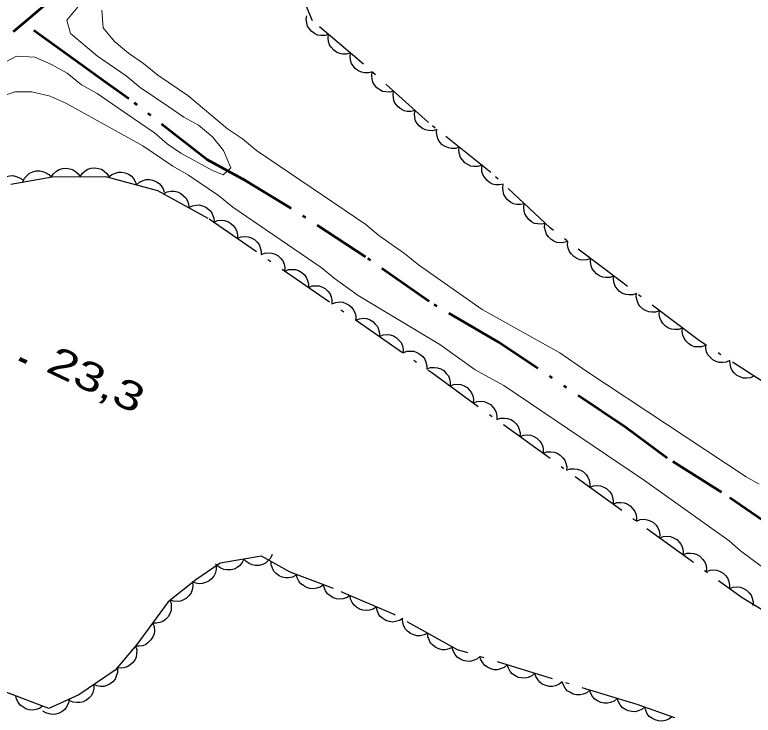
# Model space of a CAD drawing. Extents: x 356765 to 358572, y 5103174 to 5104650.
# Drawn here: x 357657.89 to 357696.4, y 5104223.8 to 5104260.32 of the extents above; entities that cross this region are included whole.
import ezdxf

# ---------------------------------------------------------------- set-up
doc = ezdxf.new("R2010")
doc.units = 0
doc.header["$LTSCALE"] = 0.6
doc.linetypes.add('DASH_DOUBLE_DOT', pattern=[9.2, 5, -1.2, 0.3, -1.2, 0.3, -1.2])
doc.linetypes.add('DOT_DASHED', pattern=[7.7, 5, -1.2, 0.3, -1.2])
for name, color, linetype, lineweight in [('2', 7, 'Continuous', 13), ('3', 7, 'Continuous', 140), ('4', 7, 'Continuous', 90), ('44', 7, 'Continuous', 25)]:
    doc.layers.add(name, color=color, linetype=linetype, lineweight=lineweight)

msp = doc.modelspace()

# ---------------------------------------------------------------- linework, layer by layer
at = {"layer": '2'}
for points in [[(357661.21, 5104260.78), (357660.6, 5104260.04), (357660.79, 5104259.34), (357662.2, 5104258.17), (357663.69, 5104257.15), (357664.43, 5104256.54), (357665.92, 5104255.52), (357666.71, 5104254.98), (357667.46, 5104254.57), (357668.2, 5104253.96), (357668.78, 5104253.25), (357669.16, 5104252.35), (357668.76, 5104251.98), (357668.19, 5104252.2), (357666.54, 5104253.11), (357665.84, 5104253.6), (357665.17, 5104254.17), (357663.75, 5104255.15), (357662.19, 5104256.22), (357661.36, 5104256.67), (357660.62, 5104257.28), (357659.8, 5104257.74), (357658.93, 5104258.12), (357657.97, 5104258.16), (357657.15, 5104257.74)], [(357662.42, 5104260.56), (357662.5, 5104259.64), (357663.08, 5104258.93), (357663.82, 5104258.32), (357664.6, 5104257.79), (357665.34, 5104257.18), (357666.91, 5104256.12), (357668.98, 5104254.38), (357669.76, 5104253.85), (357670.5, 5104253.24), (357676.2, 5104249.39), (357676.87, 5104248.82), (357678.21, 5104247.88), (357678.95, 5104247.28), (357682.26, 5104244.95), (357686.31, 5104242.7), (357687.72, 5104241.72), (357696.03, 5104236.23), (357696.71, 5104235.85)], [(357673.87, 5104247.15), (357669.25, 5104250.3), (357668.51, 5104250.91), (357666.95, 5104251.97), (357666.13, 5104252.43), (357664.56, 5104253.5), (357660.59, 5104255.7), (357659.73, 5104256.08), (357658.78, 5104256.31), (357657.89, 5104256.31), (357657.03, 5104256.01)], [(357713.68, 5104221.43), (357707.61, 5104224.8), (357706.42, 5104225.66), (357705.6, 5104226.12), (357704.89, 5104226.61), (357704.14, 5104227.02), (357702.58, 5104228.09), (357701.75, 5104228.54), (357700.97, 5104229.08), (357697.9, 5104230.78), (357695.74, 5104232.37), (357695.15, 5104232.89), (357690.73, 5104236.04), (357683.39, 5104240.99), (357681.89, 5104241.82), (357680.06, 5104243.13), (357675.8, 5104245.69), (357674.54, 5104246.59), (357673.87, 5104247.15)]]:
    msp.add_lwpolyline(points, dxfattribs=at)
at = {"layer": '3'}
msp.add_line((357658.14, 5104242.39), (357658.5, 5104242.22), dxfattribs=at)
at = {"layer": '4', "linetype": 'DASH_DOUBLE_DOT', "lineweight": 53}
for points in [[(357715.96, 5104314.92), (357711.81, 5104310.84), (357707.83, 5104307.05), (357703.64, 5104302.89), (357699.56, 5104298.77), (357689.66, 5104288.88), (357686.24, 5104285.57), (357682.51, 5104282.05), (357678.25, 5104278.12), (357674.52, 5104274.79), (357668.38, 5104269.07), (357665.78, 5104266.69), (357663.44, 5104264.45), (357661.44, 5104262.62), (357659.48, 5104260.86), (357658.34, 5104259.89), (357657.8, 5104259.44)], [(357712.16, 5104223.72), (357705.77, 5104227.75), (357703.42, 5104229.35), (357700.29, 5104231.48), (357697.65, 5104233.43), (357694.75, 5104235.44), (357691.91, 5104237.21), (357689.75, 5104238.8), (357683.12, 5104243.26), (357679.49, 5104245.38), (357676.17, 5104247.71), (357672.29, 5104250.25), (357669.94, 5104251.66), (357667.91, 5104252.78), (357663.84, 5104255.95), (357662.57, 5104256.85), (357661.31, 5104257.75), (357658.34, 5104259.89)]]:
    msp.add_lwpolyline(points, dxfattribs=at)
at = {"layer": '44', "linetype": 'DOT_DASHED'}
for points in [[(357729.34, 5104221.14), (357715.74, 5104229.08), (357711.11, 5104232.04), (357705.89, 5104235.33), (357702.47, 5104237.62), (357697.84, 5104240.58), (357693.52, 5104243.37), (357689.66, 5104246.29), (357685.81, 5104249.21), (357682.72, 5104252.1), (357679.46, 5104254.7), (357676.07, 5104257.75), (357673.41, 5104260.01), (357672.58, 5104262.04), (357672.32, 5104262.97), (357672.85, 5104264.63), (357673.65, 5104265.36), (357675.09, 5104266.52), (357691.27, 5104281.45), (357711, 5104299.92), (357717.62, 5104306.84), (357726.47, 5104315.66)], [(357657.68, 5104251.5), (357659.84, 5104251.87), (357662.61, 5104251.9), (357665.33, 5104251.17), (357668.03, 5104249.68), (357679.63, 5104241.67), (357695.82, 5104229.94), (357710.46, 5104221.04)], [(357692.31, 5104223.67), (357690.35, 5104224.36), (357680.97, 5104227.22), (357677.67, 5104229.05), (357674.51, 5104230.41), (357672.25, 5104231.27), (357670.76, 5104232.1), (357668.59, 5104231.74), (357667.32, 5104230.87), (357665.89, 5104229.71), (357664.26, 5104227.49), (357663.12, 5104226.16), (357661.22, 5104224.86), (357659.66, 5104224.16), (357657.39, 5104225.03)]]:
    msp.add_lwpolyline(points, dxfattribs=at)
at = {"layer": '44'}
for points in [[(357674.25, 5104259.3), (357674.05, 5104259.24), (357673.85, 5104259.24), (357673.68, 5104259.27), (357673.52, 5104259.35), (357673.37, 5104259.45), (357673.25, 5104259.6), (357673.16, 5104259.73), (357673.11, 5104259.9), (357673.09, 5104260.09), (357673.11, 5104260.27)], [(357675.39, 5104258.32), (357675.19, 5104258.27), (357674.99, 5104258.27), (357674.83, 5104258.3), (357674.67, 5104258.37), (357674.52, 5104258.48), (357674.39, 5104258.63), (357674.3, 5104258.76), (357674.25, 5104258.93), (357674.23, 5104259.12), (357674.25, 5104259.3)], [(357676.54, 5104257.35), (357676.34, 5104257.3), (357676.13, 5104257.3), (357675.97, 5104257.33), (357675.81, 5104257.4), (357675.66, 5104257.51), (357675.54, 5104257.66), (357675.45, 5104257.79), (357675.4, 5104257.96), (357675.37, 5104258.15), (357675.39, 5104258.32)], [(357677.64, 5104256.34), (357677.44, 5104256.29), (357677.24, 5104256.3), (357677.07, 5104256.33), (357676.92, 5104256.41), (357676.77, 5104256.52), (357676.65, 5104256.67), (357676.56, 5104256.81), (357676.52, 5104256.98), (357676.5, 5104257.16), (357676.53, 5104257.34)], [(357678.76, 5104255.33), (357678.55, 5104255.28), (357678.35, 5104255.29), (357678.19, 5104255.32), (357678.03, 5104255.4), (357677.88, 5104255.52), (357677.76, 5104255.67), (357677.68, 5104255.8), (357677.63, 5104255.97), (357677.62, 5104256.16), (357677.64, 5104256.34)], [(357679.87, 5104254.33), (357679.67, 5104254.28), (357679.47, 5104254.29), (357679.3, 5104254.32), (357679.15, 5104254.4), (357679, 5104254.51), (357678.88, 5104254.66), (357678.79, 5104254.8), (357678.75, 5104254.97), (357678.73, 5104255.16), (357678.76, 5104255.33)], [(357681.06, 5104253.42), (357680.87, 5104253.36), (357680.66, 5104253.36), (357680.5, 5104253.38), (357680.34, 5104253.45), (357680.18, 5104253.55), (357680.06, 5104253.69), (357679.96, 5104253.83), (357679.91, 5104253.99), (357679.88, 5104254.18), (357679.89, 5104254.36)], [(357682.24, 5104252.48), (357682.04, 5104252.42), (357681.83, 5104252.42), (357681.67, 5104252.44), (357681.51, 5104252.51), (357681.36, 5104252.61), (357681.23, 5104252.76), (357681.13, 5104252.89), (357681.08, 5104253.06), (357681.05, 5104253.24), (357681.06, 5104253.42)], [(357683.36, 5104251.5), (357683.16, 5104251.45), (357682.96, 5104251.46), (357682.8, 5104251.5), (357682.64, 5104251.58), (357682.5, 5104251.7), (357682.38, 5104251.85), (357682.3, 5104251.99), (357682.25, 5104252.16), (357682.24, 5104252.34), (357682.27, 5104252.52)], [(357658.31, 5104251.61), (357658.4, 5104251.8), (357658.53, 5104251.95), (357658.66, 5104252.06), (357658.82, 5104252.13), (357659, 5104252.18), (357659.19, 5104252.18), (357659.35, 5104252.16), (357659.51, 5104252.09), (357659.67, 5104251.99), (357659.79, 5104251.86)], [(357659.79, 5104251.87), (357659.91, 5104252.04), (357660.06, 5104252.17), (357660.2, 5104252.26), (357660.37, 5104252.31), (357660.56, 5104252.33), (357660.75, 5104252.3), (357660.9, 5104252.25), (357661.05, 5104252.16), (357661.19, 5104252.03), (357661.29, 5104251.89)], [(357661.29, 5104251.89), (357661.41, 5104252.06), (357661.56, 5104252.19), (357661.7, 5104252.28), (357661.87, 5104252.32), (357662.06, 5104252.34), (357662.25, 5104252.31), (357662.4, 5104252.27), (357662.55, 5104252.17), (357662.69, 5104252.05), (357662.79, 5104251.9)], [(357662.78, 5104251.85), (357662.94, 5104251.99), (357663.13, 5104252.07), (357663.29, 5104252.12), (357663.46, 5104252.12), (357663.64, 5104252.09), (357663.82, 5104252.01), (357663.96, 5104251.92), (357664.08, 5104251.79), (357664.17, 5104251.63), (357664.23, 5104251.46)], [(357656.88, 5104251.19), (357656.93, 5104251.4), (357657.03, 5104251.57), (357657.13, 5104251.7), (357657.27, 5104251.81), (357657.44, 5104251.89), (357657.63, 5104251.92), (357657.79, 5104251.94), (357657.96, 5104251.9), (357658.13, 5104251.83), (357658.28, 5104251.73)], [(357664.23, 5104251.46), (357664.39, 5104251.6), (357664.58, 5104251.68), (357664.74, 5104251.73), (357664.91, 5104251.73), (357665.09, 5104251.7), (357665.27, 5104251.62), (357665.41, 5104251.53), (357665.52, 5104251.4), (357665.62, 5104251.25), (357665.68, 5104251.08)], [(357684.46, 5104250.47), (357684.26, 5104250.43), (357684.05, 5104250.44), (357683.89, 5104250.47), (357683.74, 5104250.56), (357683.59, 5104250.67), (357683.48, 5104250.82), (357683.39, 5104250.96), (357683.35, 5104251.13), (357683.34, 5104251.32), (357683.36, 5104251.5)], [(357665.65, 5104250.99), (357665.84, 5104251.09), (357666.04, 5104251.12), (357666.2, 5104251.13), (357666.37, 5104251.09), (357666.54, 5104251.01), (357666.69, 5104250.89), (357666.81, 5104250.78), (357666.89, 5104250.62), (357666.95, 5104250.45), (357666.96, 5104250.27)], [(357685.56, 5104249.45), (357685.35, 5104249.4), (357685.15, 5104249.42), (357684.99, 5104249.45), (357684.83, 5104249.53), (357684.69, 5104249.65), (357684.57, 5104249.8), (357684.49, 5104249.94), (357684.45, 5104250.11), (357684.43, 5104250.29), (357684.46, 5104250.47)], [(357666.96, 5104250.27), (357667.15, 5104250.36), (357667.35, 5104250.4), (357667.51, 5104250.41), (357667.68, 5104250.36), (357667.85, 5104250.29), (357668, 5104250.17), (357668.12, 5104250.06), (357668.2, 5104249.9), (357668.26, 5104249.72), (357668.28, 5104249.54)], [(357668.26, 5104249.52), (357668.46, 5104249.6), (357668.66, 5104249.61), (357668.82, 5104249.6), (357668.99, 5104249.54), (357669.15, 5104249.45), (357669.29, 5104249.32), (357669.39, 5104249.19), (357669.46, 5104249.03), (357669.5, 5104248.85), (357669.5, 5104248.67)], [(357686.73, 5104248.51), (357686.53, 5104248.45), (357686.33, 5104248.44), (357686.16, 5104248.46), (357686, 5104248.52), (357685.84, 5104248.62), (357685.71, 5104248.76), (357685.61, 5104248.89), (357685.56, 5104249.06), (357685.52, 5104249.24), (357685.53, 5104249.42)], [(357669.5, 5104248.67), (357669.69, 5104248.74), (357669.89, 5104248.76), (357670.06, 5104248.75), (357670.22, 5104248.69), (357670.38, 5104248.6), (357670.52, 5104248.47), (357670.63, 5104248.34), (357670.69, 5104248.18), (357670.73, 5104248), (357670.73, 5104247.82)], [(357687.92, 5104247.61), (357687.73, 5104247.54), (357687.52, 5104247.53), (357687.36, 5104247.55), (357687.2, 5104247.62), (357687.04, 5104247.72), (357686.91, 5104247.86), (357686.81, 5104247.99), (357686.75, 5104248.15), (357686.72, 5104248.33), (357686.73, 5104248.51)], [(357670.73, 5104247.82), (357670.92, 5104247.89), (357671.13, 5104247.91), (357671.29, 5104247.9), (357671.46, 5104247.84), (357671.62, 5104247.75), (357671.76, 5104247.61), (357671.86, 5104247.49), (357671.93, 5104247.32), (357671.97, 5104247.14), (357671.96, 5104246.96)], [(357689.12, 5104246.7), (357688.92, 5104246.63), (357688.72, 5104246.63), (357688.55, 5104246.64), (357688.39, 5104246.71), (357688.23, 5104246.81), (357688.1, 5104246.95), (357688, 5104247.08), (357687.95, 5104247.24), (357687.91, 5104247.43), (357687.92, 5104247.61)], [(357671.96, 5104246.96), (357672.16, 5104247.04), (357672.36, 5104247.05), (357672.53, 5104247.05), (357672.69, 5104246.99), (357672.85, 5104246.89), (357672.99, 5104246.76), (357673.09, 5104246.64), (357673.16, 5104246.47), (357673.2, 5104246.29), (357673.2, 5104246.11)], [(357690.31, 5104245.8), (357690.12, 5104245.73), (357689.91, 5104245.72), (357689.75, 5104245.74), (357689.59, 5104245.8), (357689.43, 5104245.9), (357689.3, 5104246.04), (357689.2, 5104246.17), (357689.14, 5104246.34), (357689.11, 5104246.52), (357689.12, 5104246.7)], [(357673.2, 5104246.11), (357673.39, 5104246.19), (357673.6, 5104246.2), (357673.76, 5104246.19), (357673.93, 5104246.13), (357674.09, 5104246.04), (357674.22, 5104245.91), (357674.33, 5104245.78), (357674.39, 5104245.62), (357674.43, 5104245.44), (357674.43, 5104245.26)], [(357691.51, 5104244.89), (357691.31, 5104244.82), (357691.11, 5104244.82), (357690.95, 5104244.83), (357690.78, 5104244.9), (357690.63, 5104245), (357690.49, 5104245.14), (357690.4, 5104245.27), (357690.34, 5104245.43), (357690.3, 5104245.62), (357690.31, 5104245.8)], [(357674.43, 5104245.26), (357674.63, 5104245.33), (357674.83, 5104245.35), (357674.99, 5104245.34), (357675.16, 5104245.28), (357675.32, 5104245.19), (357675.46, 5104245.06), (357675.56, 5104244.93), (357675.63, 5104244.77), (357675.67, 5104244.59), (357675.67, 5104244.41)], [(357692.71, 5104243.99), (357692.51, 5104243.92), (357692.31, 5104243.91), (357692.14, 5104243.93), (357691.98, 5104243.99), (357691.82, 5104244.09), (357691.69, 5104244.23), (357691.59, 5104244.36), (357691.53, 5104244.53), (357691.5, 5104244.71), (357691.51, 5104244.89)], [(357675.67, 5104244.41), (357675.86, 5104244.48), (357676.06, 5104244.5), (357676.23, 5104244.49), (357676.39, 5104244.43), (357676.56, 5104244.34), (357676.69, 5104244.2), (357676.8, 5104244.08), (357676.86, 5104243.92), (357676.9, 5104243.73), (357676.9, 5104243.55)], [(357693.9, 5104243.08), (357693.71, 5104243.01), (357693.5, 5104243.01), (357693.34, 5104243.02), (357693.17, 5104243.09), (357693.02, 5104243.19), (357692.89, 5104243.33), (357692.79, 5104243.46), (357692.73, 5104243.62), (357692.7, 5104243.81), (357692.71, 5104243.99)], [(357676.9, 5104243.55), (357677.1, 5104243.63), (357677.3, 5104243.65), (357677.46, 5104243.64), (357677.63, 5104243.58), (357677.79, 5104243.49), (357677.93, 5104243.35), (357678.03, 5104243.23), (357678.1, 5104243.06), (357678.14, 5104242.88), (357678.14, 5104242.7)], [(357678.14, 5104242.7), (357678.33, 5104242.78), (357678.53, 5104242.79), (357678.7, 5104242.78), (357678.86, 5104242.72), (357679.02, 5104242.63), (357679.16, 5104242.5), (357679.27, 5104242.37), (357679.33, 5104242.21), (357679.37, 5104242.03), (357679.37, 5104241.85)], [(357695.18, 5104242.3), (357694.99, 5104242.21), (357694.79, 5104242.19), (357694.62, 5104242.2), (357694.46, 5104242.25), (357694.29, 5104242.34), (357694.15, 5104242.47), (357694.04, 5104242.59), (357693.97, 5104242.75), (357693.93, 5104242.93), (357693.92, 5104243.11)], [(357696.44, 5104241.48), (357696.25, 5104241.4), (357696.05, 5104241.38), (357695.88, 5104241.38), (357695.72, 5104241.44), (357695.55, 5104241.52), (357695.41, 5104241.65), (357695.3, 5104241.77), (357695.23, 5104241.94), (357695.19, 5104242.12), (357695.18, 5104242.3)], [(357679.37, 5104241.86), (357679.57, 5104241.93), (357679.77, 5104241.94), (357679.94, 5104241.92), (357680.1, 5104241.86), (357680.26, 5104241.77), (357680.39, 5104241.63), (357680.5, 5104241.5), (357680.56, 5104241.34), (357680.59, 5104241.16), (357680.59, 5104240.98)], [(357680.59, 5104240.98), (357680.78, 5104241.05), (357680.99, 5104241.06), (357681.15, 5104241.04), (357681.32, 5104240.98), (357681.48, 5104240.89), (357681.61, 5104240.75), (357681.71, 5104240.62), (357681.77, 5104240.46), (357681.81, 5104240.28), (357681.8, 5104240.1)], [(357681.8, 5104240.1), (357682, 5104240.17), (357682.2, 5104240.18), (357682.37, 5104240.16), (357682.53, 5104240.1), (357682.69, 5104240.01), (357682.82, 5104239.87), (357682.93, 5104239.74), (357682.99, 5104239.58), (357683.02, 5104239.4), (357683.02, 5104239.22)], [(357683.02, 5104239.22), (357683.21, 5104239.29), (357683.42, 5104239.3), (357683.58, 5104239.28), (357683.75, 5104239.22), (357683.9, 5104239.13), (357684.04, 5104238.99), (357684.14, 5104238.86), (357684.2, 5104238.7), (357684.24, 5104238.52), (357684.23, 5104238.34)], [(357684.23, 5104238.34), (357684.43, 5104238.41), (357684.63, 5104238.42), (357684.8, 5104238.4), (357684.96, 5104238.34), (357685.12, 5104238.25), (357685.25, 5104238.11), (357685.35, 5104237.98), (357685.42, 5104237.82), (357685.45, 5104237.64), (357685.45, 5104237.46)], [(357685.45, 5104237.46), (357685.64, 5104237.53), (357685.85, 5104237.54), (357686.01, 5104237.52), (357686.18, 5104237.46), (357686.33, 5104237.37), (357686.47, 5104237.23), (357686.57, 5104237.1), (357686.63, 5104236.94), (357686.67, 5104236.75), (357686.66, 5104236.58)], [(357686.66, 5104236.58), (357686.86, 5104236.65), (357687.06, 5104236.66), (357687.23, 5104236.64), (357687.39, 5104236.58), (357687.55, 5104236.49), (357687.68, 5104236.35), (357687.78, 5104236.22), (357687.85, 5104236.06), (357687.88, 5104235.87), (357687.88, 5104235.69)], [(357687.88, 5104235.69), (357688.07, 5104235.77), (357688.28, 5104235.78), (357688.44, 5104235.76), (357688.6, 5104235.7), (357688.76, 5104235.61), (357688.9, 5104235.47), (357689, 5104235.34), (357689.06, 5104235.18), (357689.1, 5104234.99), (357689.09, 5104234.81)], [(357689.09, 5104234.81), (357689.29, 5104234.89), (357689.49, 5104234.9), (357689.66, 5104234.88), (357689.82, 5104234.82), (357689.98, 5104234.73), (357690.11, 5104234.59), (357690.21, 5104234.46), (357690.28, 5104234.3), (357690.31, 5104234.11), (357690.31, 5104233.93)], [(357690.31, 5104233.93), (357690.5, 5104234.01), (357690.71, 5104234.02), (357690.87, 5104234), (357691.03, 5104233.94), (357691.19, 5104233.85), (357691.33, 5104233.71), (357691.43, 5104233.58), (357691.49, 5104233.42), (357691.53, 5104233.23), (357691.52, 5104233.05)], [(357691.52, 5104233.05), (357691.72, 5104233.13), (357691.92, 5104233.14), (357692.08, 5104233.12), (357692.25, 5104233.06), (357692.41, 5104232.97), (357692.54, 5104232.83), (357692.64, 5104232.7), (357692.71, 5104232.54), (357692.74, 5104232.35), (357692.74, 5104232.17)], [(357671.31, 5104232.19), (357671.23, 5104232), (357671.09, 5104231.85), (357670.97, 5104231.74), (357670.8, 5104231.67), (357670.63, 5104231.62), (357670.43, 5104231.62), (357670.27, 5104231.64), (357670.11, 5104231.71), (357669.96, 5104231.82), (357669.83, 5104231.95)], [(357692.74, 5104232.17), (357692.93, 5104232.25), (357693.13, 5104232.26), (357693.3, 5104232.24), (357693.46, 5104232.18), (357693.62, 5104232.09), (357693.76, 5104231.95), (357693.86, 5104231.82), (357693.92, 5104231.66), (357693.96, 5104231.47), (357693.95, 5104231.29)], [(357668.39, 5104231.6), (357668.39, 5104231.4), (357668.33, 5104231.2), (357668.27, 5104231.05), (357668.15, 5104230.92), (357668.01, 5104230.8), (357667.84, 5104230.72), (357667.68, 5104230.67), (357667.5, 5104230.66), (357667.32, 5104230.69), (357667.15, 5104230.76)], [(357669.83, 5104231.95), (357669.75, 5104231.76), (357669.61, 5104231.6), (357669.49, 5104231.5), (357669.32, 5104231.42), (357669.15, 5104231.38), (357668.95, 5104231.38), (357668.79, 5104231.4), (357668.63, 5104231.47), (357668.48, 5104231.57), (357668.35, 5104231.7)], [(357672.56, 5104231.1), (357672.37, 5104231), (357672.17, 5104230.97), (357672.01, 5104230.96), (357671.84, 5104231.01), (357671.67, 5104231.08), (357671.52, 5104231.2), (357671.4, 5104231.32), (357671.32, 5104231.47), (357671.26, 5104231.65), (357671.25, 5104231.83)], [(357693.95, 5104231.29), (357694.15, 5104231.37), (357694.35, 5104231.38), (357694.51, 5104231.36), (357694.68, 5104231.3), (357694.84, 5104231.21), (357694.97, 5104231.07), (357695.07, 5104230.94), (357695.13, 5104230.78), (357695.17, 5104230.59), (357695.17, 5104230.41)], [(357673.98, 5104230.61), (357673.81, 5104230.49), (357673.62, 5104230.43), (357673.46, 5104230.4), (357673.28, 5104230.42), (357673.1, 5104230.47), (357672.94, 5104230.56), (357672.81, 5104230.66), (357672.7, 5104230.8), (357672.62, 5104230.97), (357672.58, 5104231.14)], [(357667.16, 5104230.74), (357667.18, 5104230.54), (357667.14, 5104230.34), (357667.08, 5104230.18), (357666.98, 5104230.04), (357666.85, 5104229.91), (357666.68, 5104229.82), (357666.53, 5104229.75), (357666.36, 5104229.73), (357666.17, 5104229.75), (357666, 5104229.8)], [(357675.37, 5104230.04), (357675.19, 5104229.93), (357675, 5104229.87), (357674.83, 5104229.85), (357674.66, 5104229.87), (357674.49, 5104229.93), (357674.32, 5104230.04), (357674.2, 5104230.14), (357674.1, 5104230.29), (357674.03, 5104230.46), (357673.99, 5104230.63)], [(357695.17, 5104230.41), (357695.36, 5104230.49), (357695.56, 5104230.5), (357695.73, 5104230.48), (357695.89, 5104230.42), (357696.05, 5104230.33), (357696.19, 5104230.19), (357696.29, 5104230.06), (357696.35, 5104229.9), (357696.39, 5104229.71), (357696.38, 5104229.53)], [(357676.75, 5104229.45), (357676.57, 5104229.33), (357676.38, 5104229.28), (357676.21, 5104229.26), (357676.04, 5104229.28), (357675.86, 5104229.34), (357675.7, 5104229.44), (357675.58, 5104229.55), (357675.48, 5104229.69), (357675.4, 5104229.86), (357675.37, 5104230.04)], [(357665.97, 5104229.82), (357666.04, 5104229.63), (357666.05, 5104229.42), (357666.04, 5104229.26), (357665.97, 5104229.09), (357665.88, 5104228.94), (357665.74, 5104228.8), (357665.61, 5104228.7), (357665.45, 5104228.64), (357665.27, 5104228.61), (357665.09, 5104228.61)], [(357678.13, 5104228.85), (357677.95, 5104228.74), (357677.75, 5104228.69), (357677.59, 5104228.66), (357677.42, 5104228.69), (357677.24, 5104228.75), (357677.08, 5104228.85), (357676.95, 5104228.95), (357676.86, 5104229.1), (357676.78, 5104229.27), (357676.75, 5104229.45)], [(357665.09, 5104228.61), (357665.16, 5104228.42), (357665.17, 5104228.21), (357665.15, 5104228.05), (357665.09, 5104227.89), (357664.99, 5104227.73), (357664.85, 5104227.59), (357664.72, 5104227.49), (357664.56, 5104227.43), (357664.38, 5104227.4), (357664.2, 5104227.4)], [(357679.42, 5104228.08), (357679.23, 5104227.99), (357679.03, 5104227.95), (357678.86, 5104227.95), (357678.69, 5104227.99), (357678.52, 5104228.06), (357678.37, 5104228.18), (357678.26, 5104228.3), (357678.18, 5104228.45), (357678.12, 5104228.63), (357678.1, 5104228.81)], [(357680.73, 5104227.35), (357680.54, 5104227.26), (357680.34, 5104227.22), (357680.18, 5104227.22), (357680.01, 5104227.26), (357679.84, 5104227.34), (357679.69, 5104227.46), (357679.57, 5104227.57), (357679.49, 5104227.73), (357679.43, 5104227.9), (357679.42, 5104228.08)], [(357664.19, 5104227.41), (357664.25, 5104227.21), (357664.24, 5104227), (357664.21, 5104226.84), (357664.14, 5104226.68), (357664.03, 5104226.53), (357663.88, 5104226.41), (357663.75, 5104226.32), (357663.58, 5104226.27), (357663.39, 5104226.25), (357663.21, 5104226.27)], [(357682.14, 5104226.86), (357681.98, 5104226.73), (357681.79, 5104226.66), (357681.63, 5104226.61), (357681.45, 5104226.62), (357681.27, 5104226.66), (357681.1, 5104226.75), (357680.96, 5104226.83), (357680.85, 5104226.97), (357680.76, 5104227.13), (357680.7, 5104227.3)], [(357683.57, 5104226.43), (357683.41, 5104226.29), (357683.22, 5104226.22), (357683.06, 5104226.18), (357682.89, 5104226.18), (357682.71, 5104226.22), (357682.54, 5104226.31), (357682.4, 5104226.4), (357682.29, 5104226.53), (357682.19, 5104226.69), (357682.14, 5104226.86)], [(357663.24, 5104226.24), (357663.24, 5104226.03), (357663.18, 5104225.84), (357663.12, 5104225.69), (357663, 5104225.55), (357662.86, 5104225.44), (357662.68, 5104225.36), (357662.53, 5104225.31), (357662.35, 5104225.3), (357662.17, 5104225.33), (357662, 5104225.4)], [(357685.01, 5104225.99), (357684.85, 5104225.86), (357684.66, 5104225.78), (357684.5, 5104225.74), (357684.32, 5104225.75), (357684.14, 5104225.78), (357683.97, 5104225.87), (357683.83, 5104225.96), (357683.72, 5104226.09), (357683.63, 5104226.25), (357683.57, 5104226.43)], [(357686.44, 5104225.55), (357686.28, 5104225.42), (357686.09, 5104225.34), (357685.93, 5104225.3), (357685.76, 5104225.31), (357685.58, 5104225.35), (357685.4, 5104225.43), (357685.27, 5104225.52), (357685.16, 5104225.66), (357685.06, 5104225.82), (357685.01, 5104225.99)], [(357687.88, 5104225.11), (357687.72, 5104224.98), (357687.53, 5104224.91), (357687.37, 5104224.86), (357687.19, 5104224.87), (357687.01, 5104224.91), (357686.84, 5104225), (357686.7, 5104225.08), (357686.59, 5104225.22), (357686.5, 5104225.38), (357686.44, 5104225.55)], [(357662, 5104225.4), (357662, 5104225.19), (357661.95, 5104224.99), (357661.88, 5104224.84), (357661.76, 5104224.71), (357661.62, 5104224.59), (357661.45, 5104224.51), (357661.29, 5104224.46), (357661.12, 5104224.46), (357660.93, 5104224.48), (357660.76, 5104224.55)], [(357689.31, 5104224.68), (357689.15, 5104224.54), (357688.96, 5104224.47), (357688.8, 5104224.43), (357688.63, 5104224.43), (357688.45, 5104224.47), (357688.27, 5104224.56), (357688.14, 5104224.65), (357688.02, 5104224.78), (357687.93, 5104224.94), (357687.88, 5104225.11)], [(357659.34, 5104224.28), (357659.17, 5104224.16), (357658.98, 5104224.1), (357658.81, 5104224.07), (357658.64, 5104224.09), (357658.46, 5104224.14), (357658.3, 5104224.24), (357658.17, 5104224.33), (357658.06, 5104224.48), (357657.98, 5104224.64), (357657.94, 5104224.82)], [(357690.75, 5104224.24), (357690.59, 5104224.11), (357690.4, 5104224.03), (357690.24, 5104223.99), (357690.06, 5104224), (357689.88, 5104224.03), (357689.71, 5104224.12), (357689.57, 5104224.21), (357689.46, 5104224.34), (357689.37, 5104224.5), (357689.31, 5104224.68)], [(357660.72, 5104224.63), (357660.68, 5104224.43), (357660.59, 5104224.25), (357660.5, 5104224.11), (357660.36, 5104224), (357660.2, 5104223.91), (357660.01, 5104223.86), (357659.85, 5104223.84), (357659.68, 5104223.87), (357659.5, 5104223.93), (357659.35, 5104224.02)], [(357692.16, 5104223.72), (357691.99, 5104223.6), (357691.8, 5104223.53), (357691.64, 5104223.5), (357691.46, 5104223.51), (357691.28, 5104223.56), (357691.11, 5104223.65), (357690.98, 5104223.74), (357690.87, 5104223.88), (357690.79, 5104224.05), (357690.74, 5104224.22)]]:
    msp.add_lwpolyline(points, dxfattribs=at)

# ---------------------------------------------------------------- texts
at = {"layer": '3', "width": 1.35}
msp.add_text('23,3   ', height=1.5, rotation=334.619, dxfattribs=at).set_placement((357659.44, 5104241.76))

doc.saveas('drawing.dxf')
